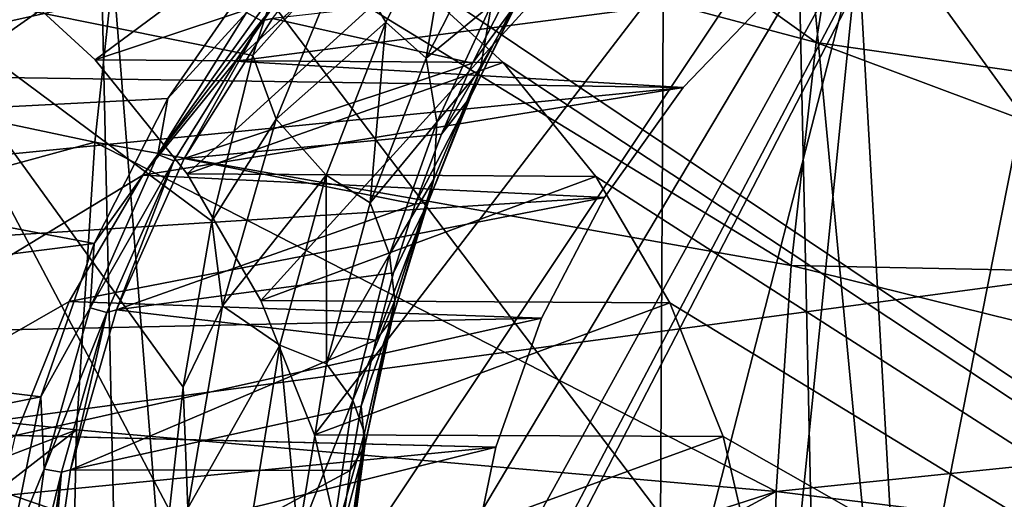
# Model space of a CAD drawing. Header units: metres. Extents: x -150 to 146, y -127 to 82.
# Tile 252 of 382: x 134.66 to 136.78, y 0.47 to 1.5. Entities that reach past the tile are written whole.
import ezdxf

# ---------------------------------------------------------------- set-up
doc = ezdxf.new("R2010")
doc.units = ezdxf.units.M
doc.layers.add('solid_ELLA_AP_WANNE_SW0001', color=7, linetype='CONTINUOUS')

msp = doc.modelspace()

# ---------------------------------------------------------------- linework, layer by layer
at = {"layer": 'solid_ELLA_AP_WANNE_SW0001'}
for points in [[(134.825165, 1.415916, -8.69469), (134.589722, 1.632701, -8.686467), (137.345688, 3.284823, -8.782707)], [(135.02301, 1.171173, -8.701598), (134.825165, 1.415916, -8.69469), (137.345688, 3.284823, -8.782707)], [(135.181107, 0.899293, -8.707119), (135.02301, 1.171173, -8.701598), (137.345688, 3.284823, -8.782707)], [(135.296021, 0.610619, -8.711132), (135.181107, 0.899293, -8.707119), (137.345688, 3.284823, -8.782707)], [(135.181259, -0.89899, -8.707124), (137.345688, 3.284823, -8.782707), (137.345688, -3.284815, -8.782707)], [(135.181259, -0.89899, -8.707124), (135.296097, -0.610416, -8.711134), (137.345688, 3.284823, -8.782707)], [(135.364929, 0.311843, -8.713538), (135.296021, 0.610619, -8.711132), (137.345688, 3.284823, -8.782707)], [(135.296097, -0.610416, -8.711134), (135.364944, -0.311737, -8.713538), (137.345688, 3.284823, -8.782707)], [(135.364929, 0.311843, -8.713538), (137.345688, 3.284823, -8.782707), (135.389069, 0, -8.714381)], [(135.364944, -0.311737, -8.713538), (135.389069, 0, -8.714381), (137.345688, 3.284823, -8.782707)], [(136.373016, 1.45314, -17.87344), (134.981201, 2.447114, -19.029825), (134.890121, 1.848847, -19.173313)], [(136.373016, 1.45314, -17.87344), (136.447632, 1.922123, -17.755886), (134.981201, 2.447114, -19.029825)], [(141.452621, -2.4, -5.394197), (141.452621, 2.4, -5.394197), (135.463776, 1.628124, -5.446461)], [(135.663727, 2.194421, 4.414716), (134.927994, 1.168254, 4.421136), (129.549347, -2.096067, 4.468075)], [(129.549347, 2.096067, 4.468075), (135.663727, 2.194421, 4.414716), (129.549347, -2.096067, 4.468075)], [(135.663727, 2.194421, 4.414716), (135.126572, 1.413057, 4.419404), (134.927994, 1.168254, 4.421136)], [(135.663727, 2.194421, 4.414716), (135.36322, 1.630256, 4.417338), (135.126572, 1.413057, 4.419404)], [(129.749847, 1.450099, 7.954088), (137.608948, 2.097749, 8.059732), (129.749863, 2.152398, 7.751781)], [(129.749847, 1.450099, 7.954088), (137.311661, 2.064527, 8.059623), (137.608948, 2.097749, 8.059732)], [(129.749847, 1.450099, 7.954088), (137.028503, 1.993252, 8.071818), (137.311661, 2.064527, 8.059623)], [(133.229965, 2.038645, 20.421442), (134.874619, 0, 19.275055), (133.357788, 0, 20.433434)], [(133.229965, 2.038645, 20.421442), (134.829865, 2.03381, 19.204546), (134.874619, 0, 19.275055)], [(134.829865, 2.03381, 19.204546), (136.371689, 0, 17.933699), (134.991058, 0, 19.178288)], [(134.829865, 2.03381, 19.204546), (136.329132, 1.969817, 17.866669), (136.371689, 0, 17.933699)], [(134.829865, 2.03381, 19.204546), (134.991058, 0, 19.178288), (134.874619, 0, 19.275055)], [(129.749847, 1.450099, 7.954088), (136.761444, 1.885427, 8.094147), (137.028503, 1.993252, 8.071818)], [(136.329132, 1.969817, 17.866669), (137.756149, 0, 16.476406), (136.515442, 0, 17.792944)], [(136.329132, 1.969817, 17.866669), (137.716476, 1.883253, 16.413897), (137.756149, 0, 16.476406)], [(136.329132, 1.969817, 17.866669), (136.515442, 0, 17.792944), (136.371689, 0, 17.933699)], [(129.853088, 1.936225, 22.918356), (129.853088, 0, 23), (143.680511, 1.86187, 22.924517)], [(137.777084, 1.251846, -16.404791), (136.447632, 1.922123, -17.755886), (136.373016, 1.45314, -17.87344)], [(137.777084, 1.251846, -16.404791), (137.837418, 1.549605, -16.309755), (136.447632, 1.922123, -17.755886)], [(129.749847, 1.450099, 7.954088), (136.513123, 1.742094, 8.125223), (136.761444, 1.885427, 8.094147)], [(129.853088, 0, 23), (143.680511, 0, 23), (143.680511, 1.86187, 22.924517)], [(134.824646, 1.239023, -19.276449), (134.890121, 1.848847, -19.173313), (133.23439, 1.576813, -20.459192)], [(136.319336, 0.974281, -17.957981), (134.890121, 1.848847, -19.173313), (134.824646, 1.239023, -19.276449)], [(136.319336, 0.974281, -17.957981), (136.373016, 1.45314, -17.87344), (134.890121, 1.848847, -19.173313)], [(135.278931, 1.779871, -14.993266), (135.163467, 1.425822, -15.163314), (134.386536, 1.582664, -15.988468)], [(135.360458, 1.64653, -14.898592), (135.163467, 1.425822, -15.163314), (135.278931, 1.779871, -14.993266)], [(135.597107, 1.785842, -14.509892), (135.449295, 1.49706, -14.745148), (135.360458, 1.64653, -14.898592)], [(135.536041, 1.419848, -14.527513), (135.449295, 1.49706, -14.745148), (135.597107, 1.785842, -14.509892)], [(135.674545, 1.69237, -14.287133), (135.536041, 1.419848, -14.527513), (135.597107, 1.785842, -14.509892)], [(135.150406, 1.518271, -10.496824), (135.182205, 1.500168, -10.528647), (135.411163, 1.771148, -10.480899)], [(135.206223, 1.504844, -10.569333), (135.411163, 1.771148, -10.480899), (135.182205, 1.500168, -10.528647)], [(129.749847, 1.450099, 7.954088), (136.287521, 1.565254, 8.161646), (136.513123, 1.742094, 8.125223)], [(135.676514, 1.534898, -14.130227), (135.536041, 1.419848, -14.527513), (135.674545, 1.69237, -14.287133)], [(131.382202, 1.610128, -22.943607), (136.04567, 1.661053, -22.939941), (136.036652, 0, -23)], [(135.17955, 1.619971, -10.472821), (133.726883, 1.658811, -10.492412), (133.565979, 1.260193, -10.550543)], [(136.463348, 1.662448, -22.961119), (136.036652, 0, -23), (136.04567, 1.661053, -22.939941)], [(136.296234, -0.000019, -23.008432), (136.036652, 0, -23), (136.463348, 1.662448, -22.961119)], [(136.556702, -0.000038, -23.033951), (136.296234, -0.000019, -23.008432), (136.463348, 1.662448, -22.961119)], [(136.556702, -0.000038, -23.033951), (136.463348, 1.662448, -22.961119), (136.885544, 1.660308, -23.028122)], [(136.816254, -0.000056, -23.07671), (136.556702, -0.000038, -23.033951), (136.885544, 1.660308, -23.028122)], [(135.463776, 1.628124, -5.446461), (134.589722, 1.632701, -8.686467), (134.825165, 1.415916, -8.69469)], [(135.701202, 1.410459, -5.444389), (135.463776, 1.628124, -5.446461), (134.825165, 1.415916, -8.69469)], [(136.287521, 1.565254, 8.161646), (135.126572, 1.413057, 4.419404), (135.36322, 1.630256, 4.417338)], [(135.360458, 1.64653, -14.898592), (135.213593, 1.288421, -15.11108), (135.163467, 1.425822, -15.163314)], [(135.449295, 1.49706, -14.745148), (135.213593, 1.288421, -15.11108), (135.360458, 1.64653, -14.898592)], [(141.452621, -2.4, -5.394197), (135.463776, 1.628124, -5.446461), (135.701202, 1.410459, -5.444389)], [(131.590561, 1.32756, -22.961655), (131.382202, 1.610128, -22.943607), (136.036652, 0, -23)], [(134.981003, 1.333283, -10.516659), (135.17955, 1.619971, -10.472821), (133.565979, 1.260193, -10.550543)], [(135.150406, 1.518271, -10.496824), (135.17955, 1.619971, -10.472821), (134.981003, 1.333283, -10.516659)], [(135.630966, 1.336897, -13.747159), (135.651566, 1.394424, -13.970132), (135.760788, 1.602623, -13.736014)], [(135.731552, 1.5392, -13.5072), (135.630966, 1.336897, -13.747159), (135.760788, 1.602623, -13.736014)], [(135.760788, 1.602623, -13.736014), (135.651566, 1.394424, -13.970132), (135.676514, 1.534898, -14.130227)], [(129.749847, 1.450099, 7.954088), (136.087921, 1.356677, 8.200835), (136.287521, 1.565254, 8.161646)], [(134.824646, 1.239023, -19.276449), (133.23439, 1.576813, -20.459192), (133.182816, 0.791016, -20.54044)], [(133.619308, -0.186025, -16.815668), (134.386536, 1.582664, -15.988468), (134.985001, 0.448481, -15.423299)], [(135.014221, 0.712622, -15.380947), (134.985001, 0.448481, -15.423299), (134.386536, 1.582664, -15.988468)], [(135.075745, 1.069509, -15.291555), (135.014221, 0.712622, -15.380947), (134.386536, 1.582664, -15.988468)], [(135.163467, 1.425822, -15.163314), (135.075745, 1.069509, -15.291555), (134.386536, 1.582664, -15.988468)], [(136.287521, 1.565254, 8.161646), (136.087921, 1.356677, 8.200835), (135.126572, 1.413057, 4.419404)], [(135.635361, 1.408832, -13.399743), (135.713593, 1.562174, -13.190237), (135.206223, 1.504844, -10.569333)], [(135.731552, 1.5392, -13.5072), (135.713593, 1.562174, -13.190237), (135.635361, 1.408832, -13.399743)], [(135.676514, 1.534898, -14.130227), (135.558823, 1.282431, -14.353244), (135.536041, 1.419848, -14.527513)], [(135.651566, 1.394424, -13.970132), (135.558823, 1.282431, -14.353244), (135.676514, 1.534898, -14.130227)], [(135.731552, 1.5392, -13.5072), (135.635361, 1.408832, -13.399743), (135.568756, 1.256407, -13.575482)], [(135.731552, 1.5392, -13.5072), (135.568756, 1.256407, -13.575482), (135.630966, 1.336897, -13.747159)], [(135.150406, 1.518271, -10.496824), (134.981003, 1.333283, -10.516659), (134.959991, 1.213062, -10.540587)], [(135.150406, 1.518271, -10.496824), (134.959991, 1.213062, -10.540587), (135.182205, 1.500168, -10.528647)], [(135.016479, 1.204305, -10.612981), (135.206223, 1.504844, -10.569333), (135.182205, 1.500168, -10.528647)], [(135.635361, 1.408832, -13.399743), (135.206223, 1.504844, -10.569333), (135.016479, 1.204305, -10.612981)], [(134.959991, 1.213062, -10.540587), (134.994125, 1.198925, -10.571995), (135.182205, 1.500168, -10.528647)], [(135.016479, 1.204305, -10.612981), (135.182205, 1.500168, -10.528647), (134.994125, 1.198925, -10.571995)], [(135.449295, 1.49706, -14.745148), (135.321533, 1.168669, -14.943374), (135.213593, 1.288421, -15.11108)], [(135.415909, 1.109295, -14.730286), (135.321533, 1.168669, -14.943374), (135.449295, 1.49706, -14.745148)], [(135.536041, 1.419848, -14.527513), (135.415909, 1.109295, -14.730286), (135.449295, 1.49706, -14.745148)], [(129.749832, 0.729614, 8.076487), (136.087921, 1.356677, 8.200835), (129.749847, 1.450099, 7.954088)], [(137.729752, 0.946017, -16.479349), (136.373016, 1.45314, -17.87344), (136.319336, 0.974281, -17.957981)], [(137.729752, 0.946017, -16.479349), (137.777084, 1.251846, -16.404791), (136.373016, 1.45314, -17.87344)], [(135.213593, 1.288421, -15.11108), (135.075745, 1.069509, -15.291555), (135.163467, 1.425822, -15.163314)], [(135.558823, 1.282431, -14.353244), (135.415909, 1.109295, -14.730286), (135.536041, 1.419848, -14.527513)], [(135.701202, 1.410459, -5.444389), (134.825165, 1.415916, -8.69469), (135.02301, 1.171173, -8.701598)], [(136.087921, 1.356677, 8.200835), (134.927994, 1.168254, 4.421136), (135.126572, 1.413057, 4.419404)], [(135.568756, 1.256407, -13.575482), (135.635361, 1.408832, -13.399743), (135.016479, 1.204305, -10.612981)], [(135.900223, 1.165483, -5.442652), (135.701202, 1.410459, -5.444389), (135.02301, 1.171173, -8.701598)], [(141.452621, -2.4, -5.394197), (135.701202, 1.410459, -5.444389), (135.900223, 1.165483, -5.442652)], [(135.540314, 1.110108, -13.958417), (135.552689, 1.159675, -14.176471), (135.651566, 1.394424, -13.970132)], [(135.630966, 1.336897, -13.747159), (135.540314, 1.110108, -13.958417), (135.651566, 1.394424, -13.970132)], [(135.651566, 1.394424, -13.970132), (135.552689, 1.159675, -14.176471), (135.558823, 1.282431, -14.353244)], [(129.749832, 0.729614, 8.076487), (135.918839, 1.12041, 8.239003), (136.087921, 1.356677, 8.200835)], [(136.087921, 1.356677, 8.200835), (135.918839, 1.12041, 8.239003), (134.927994, 1.168254, 4.421136)], [(134.823059, 1.021878, -10.55424), (134.981003, 1.333283, -10.516659), (133.565979, 1.260193, -10.550543)], [(134.959991, 1.213062, -10.540587), (134.981003, 1.333283, -10.516659), (134.823059, 1.021878, -10.55424)], [(135.630966, 1.336897, -13.747159), (135.568756, 1.256407, -13.575482), (135.512634, 1.106012, -13.72183)], [(135.630966, 1.336897, -13.747159), (135.512634, 1.106012, -13.72183), (135.540314, 1.110108, -13.958417)], [(131.756638, 1.019045, -22.977394), (131.590561, 1.32756, -22.961655), (136.036652, 0, -23)], [(135.213593, 1.288421, -15.11108), (135.098434, 0.887489, -15.274351), (135.075745, 1.069509, -15.291555)], [(135.321533, 1.168669, -14.943374), (135.098434, 0.887489, -15.274351), (135.213593, 1.288421, -15.11108)], [(135.558823, 1.282431, -14.353244), (135.45752, 0.998242, -14.540231), (135.415909, 1.109295, -14.730286)], [(135.552689, 1.159675, -14.176471), (135.45752, 0.998242, -14.540231), (135.558823, 1.282431, -14.353244)], [(134.823059, 1.021878, -10.55424), (133.565979, 1.260193, -10.550543), (133.450714, 0.847643, -10.593692)], [(135.512634, 1.106012, -13.72183), (135.568756, 1.256407, -13.575482), (135.016479, 1.204305, -10.612981)], [(134.785187, 0.621454, -19.338591), (134.824646, 1.239023, -19.276449), (133.182816, 0.791016, -20.54044)], [(136.286987, 0.488801, -18.008938), (134.824646, 1.239023, -19.276449), (134.785187, 0.621454, -19.338591)], [(136.286987, 0.488801, -18.008938), (136.319336, 0.974281, -17.957981), (134.824646, 1.239023, -19.276449)], [(134.959991, 1.213062, -10.540587), (134.823059, 1.021878, -10.55424), (134.814438, 0.88359, -10.576539)], [(134.959991, 1.213062, -10.540587), (134.814438, 0.88359, -10.576539), (134.994125, 1.198925, -10.571995)], [(134.814438, 0.88359, -10.576539), (134.85022, 0.873497, -10.607656), (134.994125, 1.198925, -10.571995)], [(134.87088, 0.878787, -10.649032), (134.994125, 1.198925, -10.571995), (134.85022, 0.873497, -10.607656)], [(134.87088, 0.878787, -10.649032), (135.016479, 1.204305, -10.612981), (134.994125, 1.198925, -10.571995)], [(135.512634, 1.106012, -13.72183), (135.016479, 1.204305, -10.612981), (134.87088, 0.878787, -10.649032)], [(129.549347, -2.096067, 4.468075), (134.927994, 1.168254, 4.421136), (134.769577, 0.896781, 4.422519)], [(135.918839, 1.12041, 8.239003), (134.769577, 0.896781, 4.422519), (134.927994, 1.168254, 4.421136)], [(135.900223, 1.165483, -5.442652), (135.02301, 1.171173, -8.701598), (135.181107, 0.899293, -8.707119)], [(135.321533, 1.168669, -14.943374), (135.221756, 0.803426, -15.095023), (135.098434, 0.887489, -15.274351)], [(136.058701, 0.894208, -5.441269), (135.900223, 1.165483, -5.442652), (135.181107, 0.899293, -8.707119)], [(135.321823, 0.763229, -14.885589), (135.221756, 0.803426, -15.095023), (135.321533, 1.168669, -14.943374)], [(135.415909, 1.109295, -14.730286), (135.321823, 0.763229, -14.885589), (135.321533, 1.168669, -14.943374)], [(141.452621, -2.4, -5.394197), (135.900223, 1.165483, -5.442652), (136.058701, 0.894208, -5.441269)], [(135.552689, 1.159675, -14.176471), (135.468369, 0.898962, -14.348385), (135.45752, 0.998242, -14.540231)], [(135.463226, 0.859369, -14.134341), (135.468369, 0.898962, -14.348385), (135.552689, 1.159675, -14.176471)], [(135.540314, 1.110108, -13.958417), (135.463226, 0.859369, -14.134341), (135.552689, 1.159675, -14.176471)], [(129.749832, 0.729614, 8.076487), (135.783691, 0.860957, 8.272693), (135.918839, 1.12041, 8.239003)], [(135.918839, 1.12041, 8.239003), (135.783691, 0.860957, 8.272693), (134.769577, 0.896781, 4.422519)], [(135.465942, 0.958466, -13.842474), (135.512634, 1.106012, -13.72183), (134.87088, 0.878787, -10.649032)], [(135.45752, 0.998242, -14.540231), (135.321823, 0.763229, -14.885589), (135.415909, 1.109295, -14.730286)], [(135.540314, 1.110108, -13.958417), (135.465942, 0.958466, -13.842474), (135.427567, 0.813838, -13.940771)], [(135.540314, 1.110108, -13.958417), (135.427567, 0.813838, -13.940771), (135.463226, 0.859369, -14.134341)], [(135.540314, 1.110108, -13.958417), (135.512634, 1.106012, -13.72183), (135.465942, 0.958466, -13.842474)], [(135.098434, 0.887489, -15.274351), (135.014221, 0.712622, -15.380947), (135.075745, 1.069509, -15.291555)], [(131.877411, 0.690651, -22.989628), (131.756638, 1.019045, -22.977394), (136.036652, 0, -23)], [(134.70871, 0.692334, -10.582969), (134.823059, 1.021878, -10.55424), (133.450714, 0.847643, -10.593692)], [(134.814438, 0.88359, -10.576539), (134.823059, 1.021878, -10.55424), (134.70871, 0.692334, -10.582969)], [(135.45752, 0.998242, -14.540231), (135.378708, 0.684759, -14.68265), (135.321823, 0.763229, -14.885589)], [(135.468369, 0.898962, -14.348385), (135.378708, 0.684759, -14.68265), (135.45752, 0.998242, -14.540231)], [(137.695724, 0.634087, -16.532951), (136.319336, 0.974281, -17.957981), (136.286987, 0.488801, -18.008938)], [(137.695724, 0.634087, -16.532951), (137.729752, 0.946017, -16.479349), (136.319336, 0.974281, -17.957981)], [(135.427567, 0.813838, -13.940771), (135.465942, 0.958466, -13.842474), (134.87088, 0.878787, -10.649032)], [(129.549347, -2.096067, 4.468075), (134.769577, 0.896781, 4.422519), (134.654526, 0.608769, 4.423523)], [(135.783691, 0.860957, 8.272693), (134.654526, 0.608769, 4.423523), (134.769577, 0.896781, 4.422519)], [(136.058701, 0.894208, -5.441269), (135.181107, 0.899293, -8.707119), (135.296021, 0.610619, -8.711132)], [(136.173691, 0.606725, -5.440266), (136.058701, 0.894208, -5.441269), (135.296021, 0.610619, -8.711132)], [(135.468369, 0.898962, -14.348385), (135.403275, 0.614602, -14.47857), (135.378708, 0.684759, -14.68265)], [(135.4039, 0.586964, -14.267501), (135.403275, 0.614602, -14.47857), (135.468369, 0.898962, -14.348385)], [(135.463226, 0.859369, -14.134341), (135.4039, 0.586964, -14.267501), (135.468369, 0.898962, -14.348385)], [(141.452621, -2.4, -5.394197), (136.058701, 0.894208, -5.441269), (136.173691, 0.606725, -5.440266)], [(134.814438, 0.88359, -10.576539), (134.70871, 0.692334, -10.582969), (134.71611, 0.536477, -10.602058)], [(134.814438, 0.88359, -10.576539), (134.71611, 0.536477, -10.602058), (134.85022, 0.873497, -10.607656)], [(134.71611, 0.536477, -10.602058), (134.75296, 0.53044, -10.632997), (134.85022, 0.873497, -10.607656)], [(134.772293, 0.535367, -10.67472), (134.85022, 0.873497, -10.607656), (134.75296, 0.53044, -10.632997)], [(134.772293, 0.535367, -10.67472), (134.87088, 0.878787, -10.649032), (134.85022, 0.873497, -10.607656)], [(135.427567, 0.813838, -13.940771), (134.87088, 0.878787, -10.649032), (134.772293, 0.535367, -10.67472)], [(135.098434, 0.887489, -15.274351), (135.02446, 0.452695, -15.377799), (135.014221, 0.712622, -15.380947)], [(135.221756, 0.803426, -15.095023), (135.02446, 0.452695, -15.377799), (135.098434, 0.887489, -15.274351)], [(129.749832, 0.729614, 8.076487), (135.685394, 0.583726, 8.299347), (135.783691, 0.860957, 8.272693)], [(134.70871, 0.692334, -10.582969), (133.450714, 0.847643, -10.593692), (133.381592, 0.426827, -10.620182)], [(135.783691, 0.860957, 8.272693), (135.685394, 0.583726, 8.299347), (134.654526, 0.608769, 4.423523)], [(135.463226, 0.859369, -14.134341), (135.427567, 0.813838, -13.940771), (135.396667, 0.672233, -14.019461)], [(135.463226, 0.859369, -14.134341), (135.396667, 0.672233, -14.019461), (135.4039, 0.586964, -14.267501)], [(135.396667, 0.672233, -14.019461), (135.427567, 0.813838, -13.940771), (134.772293, 0.535367, -10.67472)], [(135.221756, 0.803426, -15.095023), (135.157883, 0.409268, -15.190762), (135.02446, 0.452695, -15.377799)], [(135.261398, 0.389042, -14.98377), (135.157883, 0.409268, -15.190762), (135.221756, 0.803426, -15.095023)], [(135.321823, 0.763229, -14.885589), (135.261398, 0.389042, -14.98377), (135.221756, 0.803426, -15.095023)], [(134.785187, 0.621454, -19.338591), (133.182816, 0.791016, -20.54044), (133.165588, 0, -20.567581)], [(135.378708, 0.684759, -14.68265), (135.261398, 0.389042, -14.98377), (135.321823, 0.763229, -14.885589)], [(129.749786, 0, 8.117382), (135.685394, 0.583726, 8.299347), (129.749832, 0.729614, 8.076487)], [(135.02446, 0.452695, -15.377799), (134.985001, 0.448481, -15.423299), (135.014221, 0.712622, -15.380947)], [(131.95079, 0.348733, -22.997229), (131.877411, 0.690651, -22.989628), (136.036652, 0, -23)], [(134.639648, 0.351179, -10.600981), (134.70871, 0.692334, -10.582969), (133.381592, 0.426827, -10.620182)], [(134.71611, 0.536477, -10.602058), (134.70871, 0.692334, -10.582969), (134.639648, 0.351179, -10.600981)], [(135.378708, 0.684759, -14.68265), (135.328354, 0.348337, -14.772275), (135.261398, 0.389042, -14.98377)], [(135.403275, 0.614602, -14.47857), (135.328354, 0.348337, -14.772275), (135.378708, 0.684759, -14.68265)], [(135.372498, 0.533772, -14.080716), (135.396667, 0.672233, -14.019461), (134.772293, 0.535367, -10.67472)], [(135.4039, 0.586964, -14.267501), (135.396667, 0.672233, -14.019461), (135.372498, 0.533772, -14.080716)], [(134.785187, 0.621454, -19.338591), (133.165588, 0, -20.567581), (133.985947, 0, -19.975855)], [(134.785187, 0.621454, -19.338591), (133.985947, 0, -19.975855), (134.772018, 0, -19.359348)], [(136.286987, 0.488801, -18.008938), (134.785187, 0.621454, -19.338591), (134.772018, 0, -19.359348)], [(135.403275, 0.614602, -14.47857), (135.361954, 0.311952, -14.560115), (135.328354, 0.348337, -14.772275)], [(135.366287, 0.297767, -14.350909), (135.361954, 0.311952, -14.560115), (135.403275, 0.614602, -14.47857)], [(135.4039, 0.586964, -14.267501), (135.366287, 0.297767, -14.350909), (135.403275, 0.614602, -14.47857)], [(137.675217, 0.318069, -16.565252), (137.695724, 0.634087, -16.532951), (136.286987, 0.488801, -18.008938)], [(135.685394, 0.583726, 8.299347), (134.585541, 0.310817, 4.424125), (134.654526, 0.608769, 4.423523)], [(136.173691, 0.606725, -5.440266), (135.296021, 0.610619, -8.711132), (135.364929, 0.311843, -8.713538)], [(136.242599, 0.30963, -5.439664), (136.173691, 0.606725, -5.440266), (135.364929, 0.311843, -8.713538)], [(141.452621, -2.4, -5.394197), (136.173691, 0.606725, -5.440266), (136.242599, 0.30963, -5.439664)], [(129.749786, 0, 8.117382), (135.62561, 0.294933, 8.315565), (135.685394, 0.583726, 8.299347)], [(135.685394, 0.583726, 8.299347), (135.62561, 0.294933, 8.315565), (134.585541, 0.310817, 4.424125)], [(135.4039, 0.586964, -14.267501), (135.372498, 0.533772, -14.080716), (135.354355, 0.397721, -14.12645)], [(135.4039, 0.586964, -14.267501), (135.354355, 0.397721, -14.12645), (135.366287, 0.297767, -14.350909)], [(134.71611, 0.536477, -10.602058), (134.639648, 0.351179, -10.600981), (134.666687, 0.178654, -10.615269)], [(134.71611, 0.536477, -10.602058), (134.666687, 0.178654, -10.615269), (134.75296, 0.53044, -10.632997)], [(134.666687, 0.178654, -10.615269), (134.704041, 0.176659, -10.646122), (134.75296, 0.53044, -10.632997)], [(134.722443, 0.181324, -10.6881), (134.75296, 0.53044, -10.632997), (134.704041, 0.176659, -10.646122)], [(134.722443, 0.181324, -10.6881), (134.772293, 0.535367, -10.67472), (134.75296, 0.53044, -10.632997)], [(135.372498, 0.533772, -14.080716), (134.772293, 0.535367, -10.67472), (134.722443, 0.181324, -10.6881)], [(135.354355, 0.397721, -14.12645), (135.372498, 0.533772, -14.080716), (134.722443, 0.181324, -10.6881)], [(136.286987, 0.488801, -18.008938), (134.772018, 0, -19.359348), (135.384232, 0, -18.842539)], [(136.286987, 0.488801, -18.008938), (135.384232, 0, -18.842539), (136.276184, 0, -18.025961)], [(137.675217, 0.318069, -16.565252), (136.286987, 0.488801, -18.008938), (136.276184, 0, -18.025961)]]:
    msp.add_3dface(points, dxfattribs=at)

doc.saveas('drawing.dxf')
